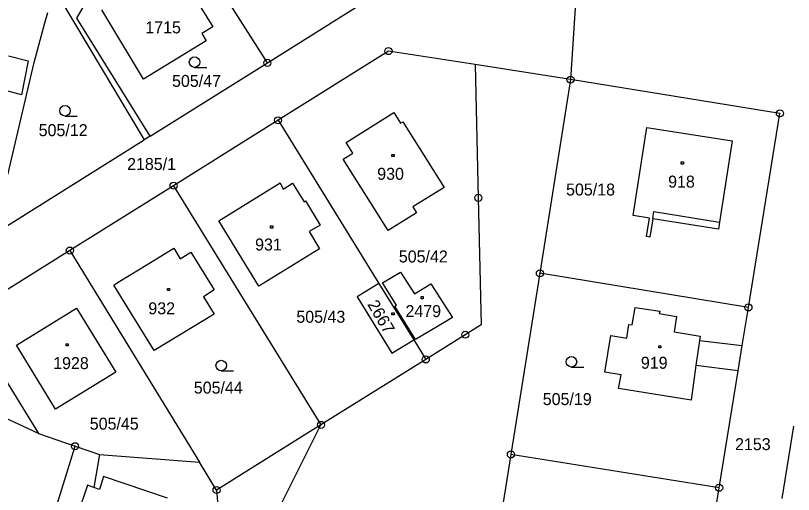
# Model space of a CAD drawing. Extents: x -795483 to -789093, y -1112258 to -1108741.
# Drawn here: x -791109.1 to -790998.6, y -1110387.9 to -1110319.9 of the extents above; entities that cross this region are included whole.
import ezdxf

# ---------------------------------------------------------------- set-up
doc = ezdxf.new("R2010")
doc.units = 0
for name, color, linetype in [('Vrstva 1', 7, 'Continuous'), ('Vrstva 14', 7, 'Continuous'), ('Vrstva 15', 7, 'Continuous'), ('Vrstva 2', 7, 'Continuous'), ('Vrstva 23', 7, 'Continuous'), ('Vrstva 25', 7, 'Continuous'), ('Vrstva 28', 7, 'Continuous')]:
    doc.layers.add(name, color=color, linetype=linetype)

msp = doc.modelspace()

# ---------------------------------------------------------------- linework, layer by layer
at = {"layer": 'Vrstva 1'}
for p, q in [((-791100.35, -1110320.28), (-791091.44, -1110304.82)), ((-791073.3, -1110326.64), (-791084.48, -1110309.05)), ((-791029.18, -1110312.51), (-791030.23, -1110329.02)), ((-791086.35, -1110312.75), (-791081.06, -1110321.53)), ((-791103.6, -1110316.14), (-791090.78, -1110337.58)), ((-791073.3, -1110326.64), (-791059.79, -1110318.15)), ((-791090.88, -1110328.95), (-791096.83, -1110319.12)), ((-791104.91, -1110320.97), (-791104.51, -1110319.51)), ((-791089.97, -1110337.07), (-791100.35, -1110320.28)), ((-791106.42, -1110326.59), (-791104.91, -1110320.97)), ((-791081.06, -1110321.53), (-791082.6, -1110322.46)), ((-791082.6, -1110322.46), (-791081.98, -1110323.52)), ((-791081.98, -1110323.52), (-791090.88, -1110328.95)), ((-791056.09, -1110324.98), (-791071.78, -1110334.8)), ((-791043.76, -1110326.9), (-791056.09, -1110324.98)), ((-791110.18, -1110342.53), (-791106.42, -1110326.59)), ((-791089.97, -1110337.07), (-791073.3, -1110326.64)), ((-791030.23, -1110329.02), (-791043.76, -1110326.9)), ((-791030.23, -1110329.02), (-791034.58, -1110356.53)), ((-791000.48, -1110333.82), (-791030.23, -1110329.02)), ((-791062.11, -1110337.94), (-791055.32, -1110333.68)), ((-791055.32, -1110333.68), (-791054.37, -1110335.2)), ((-791004.95, -1110361.38), (-791000.48, -1110333.82)), ((-791071.78, -1110334.8), (-791086.63, -1110344.09)), ((-791071.78, -1110334.8), (-791057.46, -1110357.97)), ((-791054.37, -1110335.2), (-791054.03, -1110335)), ((-791054.03, -1110335), (-791048.18, -1110344.33)), ((-791021.35, -1110348.33), (-791019.4, -1110335.83)), ((-791019.4, -1110335.83), (-791007.27, -1110337.73)), ((-791113.18, -1110351.59), (-791090.78, -1110337.58)), ((-791089.97, -1110337.07), (-791090.78, -1110337.58)), ((-791061.15, -1110339.46), (-791062.11, -1110337.94)), ((-791007.27, -1110337.73), (-791009.05, -1110349.25)), ((-791062.53, -1110340.32), (-791061.15, -1110339.46)), ((-791056.13, -1110350.47), (-791062.53, -1110340.32)), ((-791086.63, -1110344.09), (-791101.36, -1110353.3)), ((-791086.63, -1110344.09), (-791065.68, -1110378.05)), ((-791080.18, -1110349.06), (-791071.5, -1110343.7)), ((-791071.5, -1110343.7), (-791071.04, -1110344.56)), ((-791071.04, -1110344.56), (-791069.71, -1110343.75)), ((-791069.71, -1110343.75), (-791068.08, -1110346.37)), ((-791048.18, -1110344.33), (-791052.65, -1110347.11)), ((-791068.08, -1110346.37), (-791067.86, -1110346.24)), ((-791067.86, -1110346.24), (-791065.82, -1110349.67)), ((-791052.12, -1110347.96), (-791056.13, -1110350.47)), ((-791052.65, -1110347.11), (-791052.12, -1110347.96)), ((-791074.53, -1110358.36), (-791080.18, -1110349.06)), ((-791019, -1110348.7), (-791021.35, -1110348.33)), ((-791019.42, -1110351.32), (-791019, -1110348.7)), ((-791018.55, -1110348.77), (-791018.95, -1110351.4)), ((-791009.2, -1110350.24), (-791018.55, -1110348.77)), ((-791065.82, -1110349.67), (-791067.38, -1110350.6)), ((-791009.05, -1110349.25), (-791009.2, -1110350.24)), ((-791067.38, -1110350.6), (-791065.87, -1110353.06)), ((-791018.95, -1110351.4), (-791019.42, -1110351.32)), ((-791101.36, -1110353.3), (-791116.14, -1110362.55)), ((-791101.36, -1110353.3), (-791082.94, -1110383.36)), ((-791091.36, -1110355.87), (-791086.59, -1110352.98)), ((-791086.59, -1110352.98), (-791085.69, -1110354.48)), ((-791085.69, -1110354.48), (-791084.15, -1110353.51)), ((-791084.15, -1110353.51), (-791080.87, -1110358.89)), ((-791065.87, -1110353.06), (-791074.53, -1110358.36)), ((-791094.48, -1110357.79), (-791091.36, -1110355.87)), ((-791056.92, -1110357.87), (-791054.38, -1110356.35)), ((-791054.38, -1110356.35), (-791052.4, -1110359.46)), ((-791034.58, -1110356.53), (-791038.7, -1110382.25)), ((-791004.95, -1110361.38), (-791034.58, -1110356.53)), ((-791095.13, -1110358.19), (-791094.48, -1110357.79)), ((-791054.93, -1110361.05), (-791056.92, -1110357.87)), ((-791089.36, -1110367.5), (-791095.13, -1110358.19)), ((-791080.87, -1110358.89), (-791082.37, -1110359.86)), ((-791057.46, -1110357.97), (-791052.51, -1110365.97)), ((-791052.4, -1110359.46), (-791050.09, -1110358.01)), ((-791050.09, -1110358.01), (-791046.98, -1110362.81)), ((-791082.37, -1110359.86), (-791080.85, -1110362.32)), ((-791055.19, -1110361.21), (-791054.93, -1110361.05)), ((-791052.23, -1110365.93), (-791055.19, -1110361.21)), ((-791108.94, -1110366.74), (-791100.4, -1110361.5)), ((-791100.4, -1110361.5), (-791094.85, -1110370.57)), ((-791080.85, -1110362.32), (-791089.36, -1110367.5)), ((-791021.47, -1110363.85), (-791021.05, -1110361.38)), ((-791021.05, -1110361.38), (-791017.56, -1110361.91)), ((-791017.56, -1110361.91), (-791017.64, -1110362.23)), ((-791017.64, -1110362.23), (-791015.18, -1110362.65)), ((-791005.83, -1110366.8), (-791004.95, -1110361.38)), ((-791116.14, -1110362.55), (-791105.81, -1110379.28)), ((-791046.98, -1110362.81), (-791049.14, -1110364.1)), ((-791015.18, -1110362.65), (-791015.52, -1110364.82)), ((-791049.14, -1110364.1), (-791052.23, -1110365.93)), ((-791022.23, -1110365.73), (-791021.92, -1110363.78)), ((-791021.92, -1110363.78), (-791021.47, -1110363.85)), ((-791045.18, -1110365.25), (-791050.79, -1110368.76)), ((-791025.33, -1110370.56), (-791024.5, -1110365.37)), ((-791024.5, -1110365.37), (-791022.23, -1110365.73)), ((-791015.52, -1110364.82), (-791011.8, -1110365.44)), ((-791011.8, -1110365.44), (-791011.89, -1110366.05)), ((-791103.39, -1110375.81), (-791108.94, -1110366.74)), ((-791052.51, -1110365.97), (-791050.79, -1110368.76)), ((-791011.89, -1110366.05), (-791005.83, -1110366.8)), ((-791006.42, -1110370.37), (-791005.83, -1110366.8)), ((-791050.79, -1110368.76), (-791065.68, -1110378.05)), ((-791012.4, -1110369.6), (-791013.1, -1110374.56)), ((-791006.42, -1110370.37), (-791012.4, -1110369.6)), ((-791094.85, -1110370.57), (-791103.39, -1110375.81)), ((-791023.05, -1110370.93), (-791025.33, -1110370.56)), ((-791023.39, -1110372.89), (-791023.05, -1110370.93)), ((-791009.11, -1110386.98), (-791006.42, -1110370.37)), ((-791013.1, -1110374.56), (-791023.39, -1110372.89)), ((-791105.81, -1110379.28), (-791111.35, -1110376.73)), ((-791065.68, -1110378.05), (-791080.52, -1110387.31)), ((-791079.04, -1110404.69), (-791065.68, -1110378.05)), ((-790998.54, -1110378.24), (-791000.19, -1110388.49)), ((-791105.81, -1110379.28), (-791100.62, -1110381.08)), ((-791107.2, -1110402.2), (-791100.62, -1110381.08)), ((-791100.62, -1110381.08), (-791097.15, -1110382.28)), ((-791097.15, -1110382.28), (-791097.97, -1110386.93)), ((-791097.15, -1110382.28), (-791082.94, -1110383.36)), ((-791038.7, -1110382.25), (-791042.82, -1110407.96)), ((-791009.11, -1110386.98), (-791038.7, -1110382.25)), ((-791080.52, -1110387.31), (-791082.94, -1110383.36)), ((-791096.56, -1110385.38), (-791097.17, -1110387.21)), ((-791087.51, -1110388.45), (-791096.56, -1110385.38)), ((-791098.85, -1110386.62), (-791100.31, -1110390.91)), ((-791097.97, -1110386.93), (-791098.85, -1110386.62)), ((-791097.17, -1110387.21), (-791097.97, -1110386.93)), ((-791080.52, -1110387.31), (-791079.04, -1110404.69)), ((-791010.98, -1110398.47), (-791009.11, -1110386.98))]:
    msp.add_line(p, q, dxfattribs=at)
for points in [[(-791043.76, -1110326.9), (-791043.33, -1110345.81), (-791042.93, -1110363.84), (-791045.18, -1110365.25)], [(-791057.46, -1110357.97), (-791060.53, -1110359.85), (-791055.61, -1110367.88), (-791052.51, -1110365.97)]]:
    msp.add_lwpolyline(points, dxfattribs=at)
at = {"layer": 'Vrstva 2'}
for p, q in [((-791110.09, -1110325.63), (-791107.29, -1110326.36)), ((-791107.29, -1110326.36), (-791108.25, -1110331.18)), ((-791108.25, -1110331.18), (-791111.58, -1110330.31)), ((-791018.55, -1110348.77), (-791018.39, -1110347.76)), ((-791018.39, -1110347.76), (-791009.05, -1110349.25)), ((-791011.89, -1110366.05), (-791012.4, -1110369.6))]:
    msp.add_line(p, q, dxfattribs=at)
at = {"layer": 'Vrstva 23'}
for p, q in [((-791083.64, -1110327.29), (-791081.89, -1110327.29)), ((-791102.05, -1110334.2), (-791100.3, -1110334.2)), ((-791030.1, -1110369.84), (-791028.35, -1110369.84)), ((-791079.85, -1110370.38), (-791078.1, -1110370.38))]:
    msp.add_line(p, q, dxfattribs=at)
for centre in [(-791083.64, -1110326.54), (-791102.05, -1110333.45), (-791079.85, -1110369.63), (-791030.1, -1110369.09)]:
    msp.add_circle(centre, 0.75, dxfattribs=at)
at = {"layer": 'Vrstva 25'}
for p, q in [((-791055.6, -1110339.64), (-791055.3, -1110339.64)), ((-791055.6, -1110339.94), (-791055.6, -1110339.64)), ((-791055.3, -1110339.94), (-791055.6, -1110339.94)), ((-791055.3, -1110339.64), (-791055.3, -1110339.94)), ((-791014.49, -1110340.71), (-791014.19, -1110340.71)), ((-791014.49, -1110341.01), (-791014.49, -1110340.71)), ((-791014.19, -1110341.01), (-791014.49, -1110341.01)), ((-791014.19, -1110340.71), (-791014.19, -1110341.01)), ((-791072.83, -1110349.8), (-791072.53, -1110349.8)), ((-791072.83, -1110350.1), (-791072.83, -1110349.8)), ((-791072.53, -1110350.1), (-791072.83, -1110350.1)), ((-791072.53, -1110349.8), (-791072.53, -1110350.1)), ((-791087.49, -1110358.67), (-791087.19, -1110358.67)), ((-791087.49, -1110358.97), (-791087.49, -1110358.67)), ((-791087.19, -1110358.97), (-791087.49, -1110358.97)), ((-791087.19, -1110358.67), (-791087.19, -1110358.97)), ((-791051.46, -1110359.84), (-791051.16, -1110359.84)), ((-791051.46, -1110360.14), (-791051.46, -1110359.84)), ((-791051.16, -1110360.14), (-791051.46, -1110360.14)), ((-791051.16, -1110359.84), (-791051.16, -1110360.14)), ((-791055.6, -1110362.13), (-791055.3, -1110362.13)), ((-791055.6, -1110362.43), (-791055.6, -1110362.13)), ((-791055.3, -1110362.13), (-791055.3, -1110362.43)), ((-791055.3, -1110362.43), (-791055.6, -1110362.43)), ((-791101.9, -1110366.53), (-791101.6, -1110366.53)), ((-791101.9, -1110366.83), (-791101.9, -1110366.53)), ((-791101.6, -1110366.53), (-791101.6, -1110366.83)), ((-791101.6, -1110366.83), (-791101.9, -1110366.83)), ((-791017.7, -1110366.81), (-791017.4, -1110366.81)), ((-791017.7, -1110367.11), (-791017.7, -1110366.81)), ((-791017.4, -1110367.11), (-791017.7, -1110367.11)), ((-791017.4, -1110366.81), (-791017.4, -1110367.11))]:
    msp.add_line(p, q, dxfattribs=at)
at = {"layer": 'Vrstva 28'}
for centre, radius in [((-791056.09, -1110324.98), 0.5), ((-791056.09, -1110324.98), 0.01), ((-791073.3, -1110326.64), 0.5), ((-791073.3, -1110326.64), 0.01), ((-791030.23, -1110329.02), 0.5), ((-791030.23, -1110329.02), 0.01), ((-791000.48, -1110333.82), 0.5), ((-791071.78, -1110334.8), 0.5), ((-791000.48, -1110333.82), 0.01), ((-791071.78, -1110334.8), 0.01), ((-791086.63, -1110344.09), 0.5), ((-791086.63, -1110344.09), 0.01), ((-791043.33, -1110345.81), 0.5), ((-791043.33, -1110345.81), 0.01), ((-791101.36, -1110353.3), 0.5), ((-791101.36, -1110353.3), 0.01), ((-791034.58, -1110356.53), 0.5), ((-791034.58, -1110356.53), 0.01), ((-791004.95, -1110361.38), 0.5), ((-791004.95, -1110361.38), 0.01), ((-791045.18, -1110365.25), 0.5), ((-791045.18, -1110365.25), 0.01), ((-791050.79, -1110368.76), 0.5), ((-791050.79, -1110368.76), 0.01), ((-791065.68, -1110378.05), 0.5), ((-791065.68, -1110378.05), 0.01), ((-791100.62, -1110381.08), 0.5), ((-791100.62, -1110381.08), 0.01), ((-791038.7, -1110382.25), 0.5), ((-791038.7, -1110382.25), 0.01), ((-791009.11, -1110386.98), 0.5), ((-791080.52, -1110387.31), 0.5), ((-791080.52, -1110387.31), 0.01), ((-791009.11, -1110386.98), 0.01)]:
    msp.add_circle(centre, radius, dxfattribs=at)

# ---------------------------------------------------------------- texts
at = {"layer": 'Vrstva 14'}
for s, p in [('505/47', (-791086.84, -1110330.06)), ('505/12', (-791105.79, -1110337.05)), ('2185/1', (-791093.23, -1110341.86)), ('505/18', (-791030.86, -1110345.48)), ('505/42', (-791054.62, -1110354.99)), ('505/43', (-791069.18, -1110363.55)), ('505/44', (-791083.75, -1110373.61)), ('505/19', (-791034.17, -1110375.24)), ('505/45', (-791098.53, -1110378.73)), ('2153', (-791006.85, -1110381.64))]:
    msp.add_text(s, height=1.7, dxfattribs=at).set_placement(p)
at = {"layer": 'Vrstva 15'}
for s, p in [('1715', (-791090.64, -1110322.46)), ('930', (-791057.69, -1110343.25)), ('918', (-791016.36, -1110344.36)), ('931', (-791075.04, -1110353.29)), ('932', (-791090.21, -1110362.35)), ('2479', (-791053.68, -1110362.75)), ('1928', (-791103.73, -1110370.13)), ('919', (-791020.23, -1110370.08))]:
    msp.add_text(s, height=1.7, dxfattribs=at).set_placement(p)
msp.add_text('2667', height=1.7, rotation=300.5042, dxfattribs=at).set_placement((-791059.14, -1110360.94))

doc.saveas('drawing.dxf')
